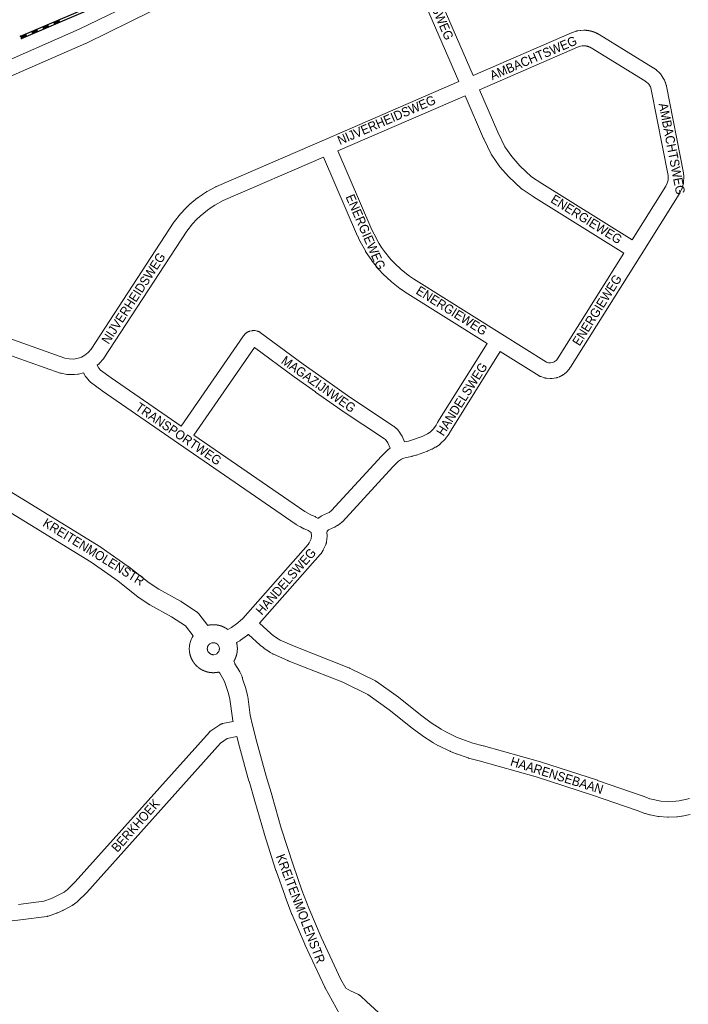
# Model space of a CAD drawing. Header units: metres. Extents: x 123819 to 142731, y 393440 to 405763.
# Tile 333 of 346: x 139207 to 139765, y 401419 to 402241. Entities that reach past the tile are written whole.
import ezdxf
from ezdxf.enums import TextEntityAlignment as Align

# ---------------------------------------------------------------- set-up
doc = ezdxf.new("R2010")
doc.units = ezdxf.units.M
doc.header["$MEASUREMENT"] = 0
for name, color, linetype, lineweight in [('gs-anno-wegen algemeen tekst', 7, 'Continuous', 0), ('gs-knt-aanvullende hoofdweg', 7, 'Continuous', 0), ('gs-knt-spoorlijn', 7, 'Continuous', 30), ('gs-knt-wegen algemeen', 7, 'Continuous', 0)]:
    doc.layers.add(name, color=color, linetype=linetype, lineweight=lineweight)
doc.styles.add('Style-Arial', font='arial.ttf')

msp = doc.modelspace()

# ---------------------------------------------------------------- linework, layer by layer
at = {"layer": 'gs-knt-aanvullende hoofdweg', "color": 7, "linetype": 'Continuous', "flags": 128}
for points in [[(139191, 401852.06), (139208.05, 401841.67), (139208.07, 401841.66), (139274.57, 401800.86), (139274.58, 401800.86), (139274.58, 401800.85), (139274.77, 401800.73), (139274.97, 401800.59), (139297.52, 401784.71), (139297.69, 401784.59), (139297.85, 401784.46), (139314.96, 401770.94), (139322.92, 401765.59), (139341.04, 401755.69), (139341.3, 401755.54), (139341.56, 401755.39), (139354.53, 401746.9), (139354.82, 401746.69), (139355.11, 401746.47), (139355.39, 401746.24), (139355.65, 401746), (139355.9, 401745.74), (139356.14, 401745.47), (139356.37, 401745.19), (139356.37, 401745.19), (139356.37, 401745.19)], [(139385.04, 401655.15), (139384.54, 401657.2), (139384.48, 401657.47), (139384.47, 401657.57), (139384.46, 401657.61), (139384.43, 401657.75), (139384.39, 401658.02), (139382.38, 401673.76), (139381.15, 401678.42), (139378.24, 401687.64), (139377.23, 401689.67), (139373.83, 401695.38), (139373.04, 401696.43), (139373.03, 401696.42), (139372.92, 401696.4), (139372.77, 401696.37), (139372.67, 401696.34), (139372.51, 401696.31), (139372.43, 401696.3), (139372.28, 401696.27), (139372.18, 401696.25), (139372.02, 401696.22), (139371.92, 401696.2), (139371.77, 401696.18), (139371.72, 401696.17), (139371.72, 401696.17), (139371.56, 401696.14), (139371.42, 401696.12), (139371.27, 401696.1), (139371.17, 401696.09), (139371.02, 401696.07), (139370.97, 401696.06), (139370.81, 401696.04), (139370.67, 401696.03), (139370.52, 401696.01), (139370.46, 401696.01), (139370.31, 401695.99), (139370.16, 401695.98), (139370, 401695.97), (139369.91, 401695.96), (139369.76, 401695.95), (139369.71, 401695.95), (139369.55, 401695.94), (139369.41, 401695.93), (139369.25, 401695.92), (139369.2, 401695.92), (139369.04, 401695.92), (139368.95, 401695.92), (139368.79, 401695.91), (139368.65, 401695.91), (139368.49, 401695.91), (139368.44, 401695.91), (139368.29, 401695.91), (139368.14, 401695.91), (139367.98, 401695.92), (139367.94, 401695.92), (139367.78, 401695.92), (139367.68, 401695.93), (139367.53, 401695.94), (139367.38, 401695.94), (139367.23, 401695.95), (139367.18, 401695.96), (139367.02, 401695.97), (139366.93, 401695.97), (139366.77, 401695.99), (139366.67, 401696), (139366.52, 401696.01), (139366.37, 401696.03), (139366.21, 401696.04), (139366.17, 401696.05), (139366.02, 401696.07), (139365.92, 401696.08), (139365.76, 401696.1), (139365.67, 401696.12), (139365.51, 401696.14), (139365.42, 401696.15), (139365.26, 401696.18), (139365.16, 401696.19), (139365.01, 401696.22), (139364.91, 401696.24), (139364.76, 401696.27), (139364.67, 401696.28), (139364.51, 401696.32), (139364.41, 401696.34), (139364.26, 401696.37), (139364.17, 401696.39), (139364.01, 401696.42), (139363.91, 401696.45), (139363.76, 401696.49), (139363.71, 401696.5), (139363.56, 401696.53), (139363.42, 401696.57), (139363.26, 401696.61), (139363.22, 401696.63), (139363.07, 401696.67), (139362.92, 401696.71), (139362.77, 401696.75), (139362.73, 401696.77), (139362.58, 401696.81), (139362.48, 401696.84), (139362.33, 401696.89), (139362.24, 401696.92), (139362.09, 401696.97), (139361.99, 401697), (139361.84, 401697.06), (139361.74, 401697.09), (139361.59, 401697.15), (139361.54, 401697.17), (139361.39, 401697.22), (139361.26, 401697.27), (139361.12, 401697.33), (139361.06, 401697.35), (139360.91, 401697.41), (139360.82, 401697.45), (139360.67, 401697.51), (139360.59, 401697.55), (139360.45, 401697.61), (139360.35, 401697.65), (139360.2, 401697.72), (139360.11, 401697.76), (139359.96, 401697.83), (139359.91, 401697.86), (139359.77, 401697.92), (139359.67, 401697.97), (139359.53, 401698.04), (139359.43, 401698.09), (139359.29, 401698.16), (139359.2, 401698.21), (139359.06, 401698.28), (139358.99, 401698.32), (139358.85, 401698.4), (139358.77, 401698.44), (139358.63, 401698.52), (139358.56, 401698.56), (139358.42, 401698.64), (139358.35, 401698.68), (139358.21, 401698.76), (139358.14, 401698.81), (139358.01, 401698.89), (139357.9, 401698.96), (139357.76, 401699.04), (139357.7, 401699.08), (139357.56, 401699.17), (139357.49, 401699.22), (139357.35, 401699.31), (139357.27, 401699.37), (139357.14, 401699.46), (139357.05, 401699.52), (139356.92, 401699.61), (139356.87, 401699.65), (139356.74, 401699.74), (139356.65, 401699.8), (139356.53, 401699.89), (139356.45, 401699.95), (139356.33, 401700.05), (139356.27, 401700.09), (139356.14, 401700.19), (139356.04, 401700.27), (139355.91, 401700.37), (139355.84, 401700.43), (139355.72, 401700.53), (139355.69, 401700.56), (139355.57, 401700.66), (139355.44, 401700.77), (139355.32, 401700.87), (139355.3, 401700.89), (139355.18, 401701), (139355.1, 401701.06), (139354.98, 401701.17), (139354.88, 401701.26), (139354.77, 401701.37), (139354.72, 401701.42), (139354.61, 401701.52), (139354.56, 401701.57), (139354.45, 401701.68), (139354.35, 401701.78), (139354.24, 401701.89), (139354.19, 401701.94), (139354.08, 401702.05), (139354.01, 401702.12), (139353.9, 401702.24), (139353.83, 401702.31), (139353.73, 401702.43), (139353.66, 401702.5), (139353.56, 401702.62), (139353.48, 401702.7), (139353.38, 401702.82), (139353.34, 401702.86), (139353.24, 401702.98), (139353.17, 401703.06), (139353.07, 401703.18), (139353, 401703.26), (139352.9, 401703.38), (139352.84, 401703.46), (139352.8, 401703.52), (139352.75, 401703.58), (139352.68, 401703.67), (139352.59, 401703.79), (139352.55, 401703.84), (139352.45, 401703.97), (139352.39, 401704.05), (139352.29, 401704.18), (139352.26, 401704.24), (139352.16, 401704.36), (139352.09, 401704.47), (139352, 401704.6), (139351.94, 401704.69), (139351.85, 401704.82), (139351.83, 401704.85), (139351.76, 401704.95), (139351.76, 401704.96), (139351.75, 401704.97), (139351.74, 401704.98), (139351.67, 401705.09), (139351.58, 401705.23), (139351.53, 401705.32), (139351.44, 401705.45), (139351.41, 401705.51), (139351.33, 401705.64), (139351.25, 401705.77), (139351.17, 401705.9), (139351.16, 401705.93), (139351.08, 401706.06), (139351.01, 401706.19), (139350.93, 401706.33), (139350.91, 401706.37), (139350.88, 401706.44), (139350.85, 401706.48), (139350.84, 401706.5), (139350.83, 401706.52), (139350.78, 401706.62), (139350.71, 401706.76), (139350.66, 401706.85), (139350.59, 401706.99), (139350.55, 401707.07), (139350.48, 401707.21), (139350.44, 401707.29), (139350.37, 401707.43), (139350.34, 401707.51), (139350.27, 401707.65), (139350.23, 401707.75), (139350.16, 401707.89), (139350.08, 401708.08), (139349.97, 401708.34), (139349.92, 401708.46), (139349.87, 401708.6), (139349.87, 401708.61), (139349.87, 401708.61), (139349.84, 401708.66), (139349.79, 401708.81), (139349.75, 401708.91), (139349.69, 401709.06), (139349.66, 401709.14), (139349.61, 401709.29), (139349.58, 401709.39), (139349.45, 401709.74), (139349.38, 401710), (139349.34, 401710.13), (139349.29, 401710.28), (139349.28, 401710.32), (139349.23, 401710.47), (139349.19, 401710.62), (139349.15, 401710.77), (139349.14, 401710.83), (139349.1, 401710.98), (139349.07, 401711.07), (139348.97, 401711.45), (139348.9, 401711.82), (139348.87, 401711.98), (139348.85, 401712.06), (139348.82, 401712.21), (139348.8, 401712.31), (139348.77, 401712.47), (139348.76, 401712.57), (139348.73, 401712.72), (139348.72, 401712.77), (139348.65, 401713.19), (139348.6, 401713.68), (139348.58, 401713.82), (139348.57, 401713.97), (139348.56, 401714.03), (139348.55, 401714.18), (139348.53, 401714.33), (139348.52, 401714.49), (139348.48, 401714.96), (139348.47, 401715.45), (139348.47, 401715.54), (139348.47, 401715.7), (139348.47, 401715.84), (139348.47, 401716), (139348.47, 401716.05), (139348.47, 401716.2), (139348.47, 401716.73), (139348.51, 401717.26), (139348.51, 401717.31), (139348.52, 401717.47), (139348.53, 401717.56), (139348.54, 401717.72), (139348.55, 401717.82), (139348.61, 401718.5), (139348.71, 401719.07), (139348.73, 401719.23), (139348.75, 401719.33), (139348.78, 401719.48), (139348.79, 401719.58), (139348.91, 401720.25), (139349.09, 401720.93), (139349.13, 401721.07), (139349.17, 401721.23), (139349.18, 401721.27), (139349.36, 401721.96), (139349.96, 401723.63), (139350.71, 401725.24), (139351.59, 401726.77), (139345.24, 401735.03), (139333.58, 401742.65), (139315.42, 401752.58), (139315.12, 401752.75), (139314.83, 401752.93), (139306.34, 401758.63), (139306.11, 401758.8), (139305.87, 401758.97), (139288.7, 401772.55), (139266.52, 401788.18), (139183.21, 401839.22)], [(139356.37, 401745.19), (139363.85, 401735.47), (139363.87, 401735.48), (139363.88, 401735.48), (139364.02, 401735.51), (139364.12, 401735.53), (139364.28, 401735.57), (139364.38, 401735.59), (139364.53, 401735.62), (139364.61, 401735.64), (139364.77, 401735.67), (139364.87, 401735.69), (139365.02, 401735.72), (139365.12, 401735.73), (139365.28, 401735.76), (139365.33, 401735.77), (139365.48, 401735.79), (139365.62, 401735.81), (139365.78, 401735.83), (139365.87, 401735.85), (139366.03, 401735.87), (139366.08, 401735.87), (139366.24, 401735.89), (139366.37, 401735.91), (139366.53, 401735.92), (139366.58, 401735.93), (139366.74, 401735.94), (139366.88, 401735.96), (139367.04, 401735.97), (139367.13, 401735.97), (139367.29, 401735.98), (139367.34, 401735.99), (139367.5, 401736), (139367.64, 401736), (139367.8, 401736.01), (139367.84, 401736.01), (139368, 401736.02), (139368.1, 401736.02), (139368.26, 401736.02), (139368.4, 401736.02), (139368.56, 401736.02), (139368.6, 401736.02), (139368.76, 401736.02), (139368.9, 401736.02), (139369.06, 401736.02), (139369.11, 401736.01), (139369.27, 401736.01), (139369.36, 401736.01), (139369.52, 401736), (139369.66, 401735.99), (139369.82, 401735.98), (139369.86, 401735.98), (139370.02, 401735.97), (139370.12, 401735.96), (139370.28, 401735.95), (139370.37, 401735.94), (139370.53, 401735.92), (139370.68, 401735.91), (139370.83, 401735.89), (139370.87, 401735.88), (139371.03, 401735.87), (139371.13, 401735.85), (139371.29, 401735.83), (139371.38, 401735.82), (139371.54, 401735.8), (139371.63, 401735.78), (139371.78, 401735.76), (139371.81, 401735.75), (139371.87, 401735.74), (139371.88, 401735.74), (139372.04, 401735.71), (139372.13, 401735.7), (139372.29, 401735.67), (139372.38, 401735.65), (139372.53, 401735.62), (139372.63, 401735.6), (139372.79, 401735.56), (139372.88, 401735.54), (139373.03, 401735.51), (139373.09, 401735.5), (139373.24, 401735.46), (139373.38, 401735.43), (139373.53, 401735.39), (139373.63, 401735.36), (139373.78, 401735.32), (139373.83, 401735.31), (139373.98, 401735.27), (139374.12, 401735.23), (139374.27, 401735.18), (139374.32, 401735.17), (139374.47, 401735.12), (139374.57, 401735.09), (139374.72, 401735.04), (139374.81, 401735.01), (139374.96, 401734.96), (139375.06, 401734.93), (139375.2, 401734.88), (139375.3, 401734.84), (139375.45, 401734.79), (139375.51, 401734.77), (139375.66, 401734.71), (139375.78, 401734.66), (139375.93, 401734.61), (139375.99, 401734.58), (139376.13, 401734.52), (139376.23, 401734.48), (139376.38, 401734.42), (139376.46, 401734.39), (139376.6, 401734.32), (139376.7, 401734.28), (139376.84, 401734.22), (139376.94, 401734.17), (139377.08, 401734.11), (139377.14, 401734.08), (139377.28, 401734.01), (139377.38, 401733.96), (139377.52, 401733.89), (139377.61, 401733.85), (139377.75, 401733.77), (139377.85, 401733.72), (139377.99, 401733.65), (139378.06, 401733.61), (139378.2, 401733.53), (139378.28, 401733.49), (139378.3, 401733.48), (139378.41, 401733.41), (139378.48, 401733.37), (139378.62, 401733.29), (139378.7, 401733.25), (139378.83, 401733.17), (139378.9, 401733.13), (139379.04, 401733.05), (139379.15, 401732.98), (139379.28, 401732.89), (139379.35, 401732.85), (139379.48, 401732.76), (139379.56, 401732.71), (139379.69, 401732.63), (139379.72, 401732.61), (139379.76, 401732.58), (139379.91, 401732.48), (139380, 401732.42), (139380.13, 401732.33), (139380.18, 401732.29), (139380.31, 401732.2), (139380.39, 401732.13), (139380.52, 401732.04), (139380.6, 401731.98), (139380.72, 401731.89), (139380.73, 401731.88)], [(139368.15, 401710.95), (139368.59, 401710.93), (139369.01, 401710.96), (139369.03, 401710.96), (139370.75, 401711.42), (139371.45, 401711.69), (139372.34, 401712.7), (139372.97, 401713.61), (139373.15, 401713.98), (139373.16, 401713.99), (139373.31, 401714.39), (139373.42, 401714.8), (139373.42, 401714.8), (139373.43, 401714.81), (139373.5, 401715.19), (139373.5, 401715.21), (139373.5, 401715.22), (139373.5, 401715.23), (139373.51, 401715.25), (139373.55, 401715.63), (139373.55, 401715.65), (139373.55, 401715.66), (139373.56, 401716.06), (139373.56, 401716.07), (139373.56, 401716.08), (139373.54, 401716.45), (139373.53, 401716.49), (139373.53, 401716.49), (139373.53, 401716.5), (139373.53, 401716.52), (139373.47, 401716.9), (139373.47, 401716.91), (139373.47, 401716.93), (139373.46, 401716.96), (139373.38, 401717.28), (139373.37, 401717.32), (139373.37, 401717.33), (139372.42, 401719.16), (139372.32, 401719.27), (139372.28, 401719.32), (139372.24, 401719.36), (139372.2, 401719.4), (139372.17, 401719.44), (139372.12, 401719.5), (139372.08, 401719.54), (139372.03, 401719.58), (139371.97, 401719.64), (139371.93, 401719.68), (139371.9, 401719.7), (139371.83, 401719.76), (139371.79, 401719.8), (139371.75, 401719.84), (139371.68, 401719.89), (139371.64, 401719.92), (139371.6, 401719.95), (139371.54, 401720), (139371.5, 401720.03), (139371.44, 401720.07), (139371.38, 401720.11), (139371.34, 401720.14), (139371.33, 401720.15), (139371.02, 401720.34), (139371, 401720.35), (139370.61, 401720.55), (139370.2, 401720.71), (139369.78, 401720.84), (139369.36, 401720.93), (139368.87, 401720.99), (139368.38, 401721), (139367.89, 401720.96), (139367.42, 401720.88), (139367.41, 401720.88), (139367.39, 401720.87), (139367.35, 401720.86), (139367.18, 401720.82), (139365.47, 401719.98), (139365.33, 401719.86), (139365.28, 401719.82), (139365.23, 401719.77), (139365.17, 401719.73), (139365.13, 401719.69), (139365.09, 401719.65), (139365.05, 401719.61), (139364.99, 401719.56), (139364.95, 401719.52), (139364.91, 401719.48), (139364.85, 401719.41), (139364.81, 401719.37), (139364.79, 401719.34), (139364.73, 401719.28), (139364.69, 401719.23), (139364.65, 401719.19), (139364.6, 401719.12), (139364.57, 401719.09), (139364.54, 401719.05), (139364.49, 401718.99), (139364.46, 401718.94), (139364.42, 401718.88), (139364.38, 401718.82), (139364.35, 401718.78), (139364.31, 401718.73), (139364.28, 401718.67), (139364.25, 401718.63), (139364.22, 401718.59), (139364.18, 401718.52), (139364.15, 401718.46), (139364.11, 401718.4), (139364.08, 401718.33), (139364.05, 401718.28), (139364.03, 401718.23), (139364, 401718.19), (139363.97, 401718.12), (139363.94, 401718.06), (139363.92, 401718.01), (139363.9, 401717.95), (139363.87, 401717.9), (139363.84, 401717.83), (139363.82, 401717.77), (139363.8, 401717.72), (139363.78, 401717.65), (139363.76, 401717.6), (139363.74, 401717.54), (139363.72, 401717.49), (139363.7, 401717.41), (139363.68, 401717.35), (139363.66, 401717.29), (139363.65, 401717.24), (139363.64, 401717.18), (139363.62, 401717.1), (139363.6, 401717.04), (139363.59, 401716.98), (139363.58, 401716.92), (139363.57, 401716.86), (139363.56, 401716.8), (139363.55, 401716.74), (139363.54, 401716.68), (139363.53, 401716.62), (139363.52, 401716.53), (139363.51, 401716.47), (139363.51, 401716.44), (139363.5, 401716.37), (139363.5, 401716.29), (139363.49, 401716.22), (139363.49, 401716.19), (139363.49, 401716.1), (139363.49, 401716.04), (139363.49, 401715.98), (139363.49, 401715.91), (139363.49, 401715.87), (139363.49, 401715.79), (139363.49, 401715.73), (139363.5, 401715.67), (139363.5, 401715.58), (139363.5, 401715.54), (139363.51, 401715.48), (139363.52, 401715.42), (139363.52, 401715.36), (139363.54, 401715.27), (139363.54, 401715.23), (139363.55, 401715.17), (139363.56, 401715.09), (139363.57, 401715.03), (139363.59, 401714.97), (139363.6, 401714.91), (139363.61, 401714.85), (139363.62, 401714.8), (139363.64, 401714.73), (139363.66, 401714.65), (139363.68, 401714.6), (139363.69, 401714.55), (139363.71, 401714.48), (139363.73, 401714.42), (139363.75, 401714.35), (139363.77, 401714.3), (139363.79, 401714.25), (139363.81, 401714.19), (139363.84, 401714.12), (139363.85, 401714.09), (139363.86, 401714.07), (139363.88, 401714.01), (139363.91, 401713.94), (139363.92, 401713.92), (139363.93, 401713.9), (139363.96, 401713.84), (139363.99, 401713.77), (139364, 401713.74), (139364.02, 401713.71), (139364.13, 401713.5), (139364.15, 401713.47), (139364.17, 401713.44), (139364.19, 401713.4), (139364.2, 401713.38), (139364.4, 401713.08), (139364.41, 401713.06), (139364.43, 401713.03), (139364.67, 401712.73), (139364.68, 401712.71), (139364.99, 401712.38), (139365.32, 401712.09), (139365.67, 401711.82), (139366.05, 401711.59), (139366.44, 401711.39), (139366.85, 401711.22), (139367.28, 401711.09), (139367.71, 401711), (139368.15, 401710.95), (139368.15, 401710.95), (139368.15, 401710.95)], [(139387.93, 401721.02), (139387.95, 401720.95), (139387.97, 401720.87), (139388.01, 401720.71), (139388.03, 401720.62), (139388.07, 401720.47), (139388.09, 401720.37), (139388.12, 401720.21), (139388.15, 401720.11), (139388.18, 401719.96), (139388.19, 401719.88), (139388.22, 401719.72), (139388.24, 401719.62), (139388.27, 401719.47), (139388.28, 401719.43), (139388.28, 401719.41), (139388.29, 401719.37), (139388.31, 401719.21), (139388.32, 401719.16), (139388.35, 401719.01), (139388.37, 401718.87), (139388.39, 401718.71), (139388.4, 401718.62), (139388.42, 401718.46), (139388.43, 401718.41), (139388.45, 401718.25), (139388.46, 401718.12), (139388.48, 401717.96), (139388.48, 401717.91), (139388.5, 401717.75), (139388.51, 401717.68), (139388.51, 401717.61), (139388.52, 401717.45), (139388.53, 401717.36), (139388.54, 401717.2), (139388.54, 401717.15), (139388.55, 401716.99), (139388.56, 401716.85), (139388.57, 401716.69), (139388.57, 401716.65), (139388.57, 401716.49), (139388.57, 401716.39), (139388.58, 401716.23), (139388.58, 401716.09), (139388.58, 401715.93), (139388.58, 401715.91), (139388.58, 401715.89), (139388.58, 401715.73), (139388.58, 401715.59), (139388.57, 401715.43), (139388.57, 401715.38), (139388.57, 401715.22), (139388.56, 401715.13), (139388.55, 401714.97), (139388.55, 401714.83), (139388.54, 401714.67), (139388.53, 401714.63), (139388.52, 401714.47), (139388.52, 401714.37), (139388.5, 401714.21), (139388.5, 401714.15), (139388.49, 401714.12), (139388.48, 401713.96), (139388.46, 401713.81), (139388.45, 401713.66), (139388.44, 401713.62), (139388.42, 401713.46), (139388.41, 401713.36), (139388.39, 401713.2), (139388.37, 401713.11), (139388.35, 401712.95), (139388.34, 401712.86), (139388.31, 401712.71), (139388.3, 401712.61), (139388.27, 401712.45), (139388.26, 401712.4), (139388.25, 401712.36), (139388.22, 401712.2), (139388.21, 401712.11), (139388.17, 401711.96), (139388.15, 401711.86), (139388.12, 401711.7), (139388.1, 401711.61), (139388.07, 401711.46), (139388.05, 401711.4), (139388.02, 401711.25), (139387.98, 401711.11), (139387.94, 401710.96), (139387.92, 401710.86), (139387.88, 401710.71), (139387.87, 401710.68), (139387.86, 401710.66), (139387.82, 401710.51), (139387.78, 401710.37), (139387.74, 401710.22), (139387.72, 401710.17), (139387.68, 401710.02), (139387.65, 401709.92), (139387.6, 401709.77), (139387.57, 401709.68), (139387.52, 401709.53), (139387.49, 401709.43), (139387.43, 401709.29), (139387.4, 401709.19), (139387.34, 401709.04), (139387.33, 401709), (139387.32, 401708.98), (139387.27, 401708.83), (139387.22, 401708.71), (139387.16, 401708.56), (139387.14, 401708.5), (139387.08, 401708.36), (139387.04, 401708.26), (139386.98, 401708.11), (139386.94, 401708.03), (139386.88, 401707.89), (139386.84, 401707.79), (139386.77, 401707.65), (139386.73, 401707.55), (139386.66, 401707.41), (139386.65, 401707.38), (139386.63, 401707.35), (139386.57, 401707.21), (139386.52, 401707.11), (139386.45, 401706.97), (139386.4, 401706.88), (139386.33, 401706.74), (139386.28, 401706.64), (139386.21, 401706.5), (139386.17, 401706.43), (139386.09, 401706.29), (139386.05, 401706.21), (139385.97, 401706.08), (139385.93, 401706.01), (139385.85, 401705.87), (139385.82, 401705.82), (139385.81, 401705.79), (139385.73, 401705.66), (139385.68, 401705.59), (139385.68, 401705.58), (139386.09, 401704.33), (139386.39, 401703.62), (139386.53, 401703.4), (139390.28, 401697.12), (139390.42, 401696.87), (139390.55, 401696.61), (139392.24, 401693.21), (139392.39, 401692.89), (139392.53, 401692.55), (139392.65, 401692.21), (139392.76, 401691.87), (139392.84, 401691.51), (139392.91, 401691.16), (139392.96, 401690.84), (139395.52, 401682.79), (139395.57, 401682.62), (139395.62, 401682.44), (139397.03, 401677.13), (139397.1, 401676.81), (139397.17, 401676.48), (139397.21, 401676.16), (139399.24, 401660.34), (139401.24, 401652.12), (139404.87, 401637.86), (139412.72, 401609.43), (139417.65, 401592.96), (139417.68, 401592.85), (139425.26, 401566.01), (139435.08, 401535.32), (139442.49, 401514.22), (139448.16, 401499.31), (139458.53, 401475.03), (139475, 401439.7), (139479.16, 401432.25), (139483.04, 401430.13), (139489.67, 401427.03), (139489.98, 401426.88), (139490.28, 401426.71), (139490.57, 401426.53), (139490.86, 401426.34), (139491.13, 401426.13), (139491.4, 401425.91), (139491.65, 401425.68), (139496.45, 401421.14), (139509.78, 401409)], [(139480.36, 401399.3), (139461.76, 401432.61), (139461.63, 401432.86), (139461.51, 401433.1), (139444.87, 401468.79), (139444.77, 401469.02), (139434.29, 401493.55), (139434.18, 401493.83), (139428.42, 401508.97), (139428.35, 401509.15), (139420.87, 401530.45), (139420.81, 401530.64), (139410.91, 401561.56), (139410.84, 401561.81), (139403.24, 401588.71), (139398.31, 401605.2), (139398.26, 401605.36), (139390.37, 401633.94), (139390.33, 401634.08), (139388.19, 401642.5)]]:
    msp.add_lwpolyline(points, dxfattribs=at)
at = {"layer": 'gs-knt-spoorlijn', "color": 7, "linetype": 'Continuous'}
for p, q in [((139207.66, 402227.61), (139391.42, 402306.56)), ((139208.4, 402225.75), (139392.16, 402304.7)), ((139235.3, 402239.25), (139239.9, 402241.23)), ((139235.38, 402239.07), (139239.98, 402241.04)), ((139235.46, 402238.89), (139240.06, 402240.86)), ((139235.54, 402238.7), (139240.13, 402240.68)), ((139235.62, 402238.52), (139240.21, 402240.49)), ((139235.7, 402238.34), (139240.29, 402240.31)), ((139235.78, 402238.15), (139240.37, 402240.13)), ((139235.86, 402237.97), (139240.45, 402239.94)), ((139235.94, 402237.78), (139240.53, 402239.76)), ((139207.74, 402227.41), (139212.33, 402229.39)), ((139207.82, 402227.23), (139212.41, 402229.2)), ((139216.93, 402231.36), (139221.52, 402233.33)), ((139217.01, 402231.18), (139221.6, 402233.15)), ((139217.09, 402230.99), (139221.68, 402232.97)), ((139217.16, 402230.81), (139221.76, 402232.78)), ((139217.24, 402230.63), (139221.84, 402232.6)), ((139217.32, 402230.44), (139221.92, 402232.42)), ((139217.4, 402230.26), (139222, 402232.23)), ((139217.48, 402230.07), (139222.07, 402232.05)), ((139217.56, 402229.89), (139222.15, 402231.86)), ((139226.12, 402235.31), (139230.71, 402237.28)), ((139226.2, 402235.12), (139230.79, 402237.1)), ((139226.27, 402234.94), (139230.87, 402236.91)), ((139226.35, 402234.76), (139230.95, 402236.73)), ((139226.43, 402234.57), (139231.03, 402236.55)), ((139226.51, 402234.39), (139231.1, 402236.36)), ((139226.59, 402234.21), (139231.18, 402236.18)), ((139226.67, 402234.02), (139231.26, 402235.99)), ((139226.75, 402233.84), (139231.34, 402235.81)), ((139207.9, 402227.05), (139212.49, 402229.02)), ((139207.98, 402226.86), (139212.57, 402228.84)), ((139208.06, 402226.68), (139212.65, 402228.65)), ((139208.13, 402226.49), (139212.73, 402228.47)), ((139208.21, 402226.31), (139212.81, 402228.28)), ((139208.29, 402226.13), (139212.89, 402228.1)), ((139208.37, 402225.94), (139212.97, 402227.92))]:
    msp.add_line(p, q, dxfattribs=at)
for p in [(139207.66, 402227.61), (139208.4, 402225.75)]:
    msp.add_point(p, dxfattribs=at)
at = {"layer": 'gs-knt-wegen algemeen', "color": 7, "linetype": 'Continuous', "flags": 128}
for points in [[(139182.97, 402201.18), (139256.38, 402233.45), (139311.8, 402260.57), (139312.07, 402260.69), (139512.26, 402347.41), (139760.36, 402454.9), (139760.37, 402454.91), (139947.01, 402535.51), (139947.2, 402535.58), (139967.91, 402543.76), (139968.1, 402543.83), (139968.29, 402543.9), (139996.93, 402553.22), (140008.26, 402557.37), (140021.64, 402563.75)], [(139523.41, 402338.05), (139585.37, 402194.93)], [(139182.04, 401980.85), (139244.55, 401958.72), (139248.06, 401958.03), (139251.7, 401957.96), (139253.17, 401958.12), (139256.84, 401959.02), (139258.35, 401959.6), (139259.93, 401960.38), (139261.31, 401961.21), (139264.16, 401963.47), (139266.54, 401966.15), (139335.6, 402072.22), (139335.77, 402072.47), (139335.95, 402072.71), (139341.13, 402079.24), (139341.3, 402079.45), (139341.48, 402079.64), (139345.37, 402083.82), (139345.5, 402083.95), (139345.63, 402084.08), (139348.65, 402086.96), (139348.82, 402087.12), (139349, 402087.27), (139355.42, 402092.58), (139355.6, 402092.73), (139355.79, 402092.86), (139359.18, 402095.28), (139359.44, 402095.46), (139362.94, 402097.71), (139363.14, 402097.83), (139363.35, 402097.95), (139370.66, 402101.93), (139370.92, 402102.06), (139371.18, 402102.18), (139461.2, 402141.22), (139461.2, 402141.22), (139573.42, 402189.76), (139511.46, 402332.88)], [(139511.46, 402332.88), (139317.39, 402248.81), (139261.98, 402221.7), (139261.74, 402221.59), (139195.14, 402192.31)], [(139585.37, 402194.93), (139667.53, 402230.42), (139667.7, 402230.49), (139667.87, 402230.56), (139671.21, 402231.78), (139671.46, 402231.87), (139671.72, 402231.95), (139671.98, 402232.01), (139672.24, 402232.07), (139672.5, 402232.11), (139674.87, 402232.46), (139675.14, 402232.49), (139675.41, 402232.52), (139677.81, 402232.67), (139678.09, 402232.68), (139678.36, 402232.68), (139678.46, 402232.67), (139678.57, 402232.67), (139678.67, 402232.67), (139678.77, 402232.67), (139678.87, 402232.66), (139678.97, 402232.66), (139679.07, 402232.65), (139679.17, 402232.65), (139679.27, 402232.64), (139679.37, 402232.63), (139679.47, 402232.63), (139679.57, 402232.62), (139679.68, 402232.61), (139679.78, 402232.61), (139679.88, 402232.6), (139679.98, 402232.59), (139680.08, 402232.58), (139680.18, 402232.57), (139680.28, 402232.56), (139680.38, 402232.55), (139680.48, 402232.54), (139680.58, 402232.53), (139680.68, 402232.52), (139680.78, 402232.5), (139680.88, 402232.49), (139680.98, 402232.48), (139681.08, 402232.47), (139681.18, 402232.45), (139681.28, 402232.44), (139681.38, 402232.42), (139681.48, 402232.41), (139681.58, 402232.39), (139681.68, 402232.38), (139681.78, 402232.36), (139681.88, 402232.34), (139681.98, 402232.33), (139682.08, 402232.31), (139682.18, 402232.29), (139682.28, 402232.27), (139682.38, 402232.26), (139682.48, 402232.24), (139682.58, 402232.22), (139682.68, 402232.2), (139682.77, 402232.18), (139682.87, 402232.16), (139682.97, 402232.14), (139683.07, 402232.11), (139683.17, 402232.09), (139683.27, 402232.07), (139683.37, 402232.05), (139683.46, 402232.02), (139683.56, 402232), (139683.66, 402231.98), (139683.76, 402231.95), (139683.86, 402231.93), (139683.95, 402231.9), (139684.05, 402231.88), (139684.15, 402231.85), (139684.25, 402231.83), (139684.34, 402231.8), (139684.44, 402231.77), (139684.54, 402231.74), (139684.64, 402231.72), (139684.73, 402231.69), (139684.83, 402231.66), (139684.93, 402231.63), (139685.02, 402231.6), (139685.12, 402231.57), (139685.22, 402231.54), (139685.31, 402231.51), (139685.41, 402231.48), (139685.5, 402231.45), (139685.6, 402231.42), (139685.7, 402231.38), (139685.79, 402231.35), (139685.89, 402231.32), (139685.98, 402231.29), (139686.08, 402231.25), (139686.17, 402231.22), (139686.27, 402231.18), (139686.36, 402231.15), (139686.46, 402231.11), (139686.55, 402231.08), (139686.65, 402231.04), (139686.74, 402231), (139686.83, 402230.97), (139686.93, 402230.93), (139687.02, 402230.89), (139687.12, 402230.85), (139687.21, 402230.82), (139687.3, 402230.78), (139687.4, 402230.74), (139687.49, 402230.7), (139687.58, 402230.66), (139687.67, 402230.62), (139687.77, 402230.58), (139687.86, 402230.54), (139687.95, 402230.49), (139688.04, 402230.45), (139688.13, 402230.41), (139688.23, 402230.37), (139688.32, 402230.32), (139688.41, 402230.28), (139688.5, 402230.24), (139688.59, 402230.19), (139688.68, 402230.15), (139688.77, 402230.1), (139688.86, 402230.06), (139688.95, 402230.01), (139689.04, 402229.97), (139689.13, 402229.92), (139689.22, 402229.87), (139689.31, 402229.83), (139689.4, 402229.78), (139689.49, 402229.73), (139689.58, 402229.68), (139689.67, 402229.63), (139689.75, 402229.59), (139689.84, 402229.54), (139689.93, 402229.49), (139690.02, 402229.44), (139690.11, 402229.39), (139690.19, 402229.34), (139690.28, 402229.29), (139690.37, 402229.23), (139690.45, 402229.18), (139690.54, 402229.13), (139690.63, 402229.08), (139690.65, 402229.07)], [(139690.65, 402229.07), (139735.77, 402201.26), (139735.95, 402201.15), (139736.13, 402201.03), (139738.32, 402199.47), (139738.57, 402199.28), (139738.81, 402199.08), (139739.04, 402198.87), (139740.35, 402197.62), (139740.52, 402197.46), (139740.68, 402197.28), (139741.99, 402195.84), (139742.18, 402195.62), (139742.36, 402195.39), (139742.52, 402195.16), (139742.68, 402194.91), (139744.66, 402191.73), (139744.8, 402191.51), (139744.92, 402191.29), (139745.03, 402191.06), (139745.13, 402190.83), (139745.77, 402189.34), (139745.85, 402189.14), (139745.92, 402188.93), (139745.99, 402188.73), (139746.62, 402186.69), (139746.69, 402186.46), (139746.74, 402186.23), (139746.79, 402186), (139760.9, 402113.45), (139760.94, 402113.21), (139760.98, 402112.97), (139761.22, 402110.93), (139761.24, 402110.67), (139761.26, 402110.41), (139761.26, 402110.14), (139761.26, 402109.88), (139761.09, 402106.08), (139761.07, 402105.81), (139761.04, 402105.53), (139761, 402105.26), (139760.95, 402105), (139760.88, 402104.73), (139759.93, 402101.05), (139759.85, 402100.78), (139759.77, 402100.52), (139759.67, 402100.27), (139759.56, 402100.02), (139759.45, 402099.77), (139757.74, 402096.37), (139757.6, 402096.09), (139757.44, 402095.82), (139725.6, 402045.06)], [(139718.02, 402057.48), (139746.24, 402102.48), (139747.5, 402104.99), (139748.11, 402107.34), (139748.22, 402109.93), (139748.08, 402111.2), (139734.08, 402183.17), (139733.65, 402184.56), (139733.34, 402185.28), (139731.94, 402187.54), (139731.18, 402188.38), (139730.39, 402189.13), (139728.76, 402190.29), (139683.83, 402217.97), (139683.75, 402218.02), (139683.67, 402218.07), (139683.59, 402218.11), (139683.51, 402218.16), (139683.43, 402218.2), (139683.35, 402218.25), (139683.27, 402218.29), (139683.19, 402218.33), (139683.11, 402218.38), (139683.03, 402218.42), (139682.95, 402218.46), (139682.87, 402218.5), (139682.79, 402218.54), (139682.71, 402218.58), (139682.62, 402218.61), (139682.54, 402218.65), (139682.46, 402218.69), (139682.37, 402218.72), (139682.29, 402218.76), (139682.21, 402218.8), (139682.12, 402218.83), (139682.04, 402218.86), (139681.95, 402218.9), (139681.87, 402218.93), (139681.78, 402218.96), (139681.7, 402218.99), (139681.61, 402219.02), (139681.53, 402219.05), (139681.44, 402219.08), (139681.35, 402219.11), (139681.27, 402219.14), (139681.18, 402219.16), (139681.09, 402219.19), (139681, 402219.21), (139680.92, 402219.24), (139680.83, 402219.26), (139680.74, 402219.29), (139680.65, 402219.31), (139680.57, 402219.33), (139680.48, 402219.35), (139680.39, 402219.37), (139680.3, 402219.39), (139680.21, 402219.41), (139680.12, 402219.43), (139680.03, 402219.45), (139679.94, 402219.47), (139679.85, 402219.48), (139679.76, 402219.5), (139679.67, 402219.51), (139679.58, 402219.53), (139679.49, 402219.54), (139679.4, 402219.55), (139679.31, 402219.57), (139679.22, 402219.58), (139679.13, 402219.59), (139679.04, 402219.6), (139678.95, 402219.61), (139678.86, 402219.62), (139678.77, 402219.62), (139678.68, 402219.63), (139678.59, 402219.64), (139678.5, 402219.64), (139678.41, 402219.65), (139678.32, 402219.65), (139676.5, 402219.54), (139675.06, 402219.33), (139672.52, 402218.4), (139590.57, 402182.99)], [(139590.57, 402182.99), (139606.07, 402147.53), (139611.89, 402135.29), (139617.64, 402127.07), (139624.47, 402119.47), (139634.04, 402110.31), (139642.72, 402104.58), (139718.02, 402057.48)], [(139578.61, 402177.82), (139472.35, 402131.86)], [(139472.35, 402131.86), (139500.9, 402065.98), (139502.66, 402062.18), (139506.76, 402054.7), (139508.97, 402051.22), (139511.34, 402047.85), (139516.7, 402041.21), (139519.45, 402038.24), (139525.6, 402032.42), (139532.23, 402027.18), (139535.64, 402024.84), (139609.38, 401978.66), (139646.74, 401955.37), (139648.36, 401954.83), (139650.03, 401954.69), (139651.88, 401955), (139652.48, 401955.22), (139653.06, 401955.51), (139654.71, 401956.77), (139655.14, 401957.25), (139655.76, 401958.13), (139711.11, 402046.45), (139635.75, 402093.58), (139635.62, 402093.67), (139626.38, 402099.77), (139626.13, 402099.93), (139625.9, 402100.11), (139625.68, 402100.3), (139625.46, 402100.5), (139615.29, 402110.24), (139615.12, 402110.41), (139614.96, 402110.58), (139607.69, 402118.65), (139607.52, 402118.86), (139607.35, 402119.07), (139607.19, 402119.28), (139600.91, 402128.28), (139600.76, 402128.5), (139600.62, 402128.73), (139600.49, 402128.97), (139600.37, 402129.21), (139594.27, 402142.03), (139594.18, 402142.22), (139578.61, 402177.82)], [(139460.4, 402126.68), (139376.63, 402090.35), (139369.78, 402086.62), (139366.6, 402084.58), (139363.53, 402082.39), (139357.47, 402077.39), (139354.77, 402074.8), (139351.17, 402070.95), (139346.35, 402064.86), (139277.19, 401958.63), (139277.05, 401958.43), (139276.9, 401958.24), (139276.76, 401958.05), (139276.75, 401958.04), (139276.75, 401958.04)], [(139596.97, 401971.07), (139528.61, 402013.88), (139528.38, 402014.03), (139524.69, 402016.57), (139524.51, 402016.7), (139524.34, 402016.83), (139517.3, 402022.39), (139517.07, 402022.57), (139516.86, 402022.77), (139510.34, 402028.93), (139510.19, 402029.08), (139510.04, 402029.24), (139506.99, 402032.53), (139506.85, 402032.69), (139506.71, 402032.86), (139501.08, 402039.84), (139500.94, 402040.01), (139500.81, 402040.19), (139498.24, 402043.86), (139498.07, 402044.1), (139495.66, 402047.88), (139495.55, 402048.06), (139495.44, 402048.25), (139491.13, 402056.12), (139491.03, 402056.31), (139490.94, 402056.51), (139489.05, 402060.58), (139488.98, 402060.73), (139460.4, 402126.68)], [(139725.6, 402045.05), (139666.7, 401951.07), (139666.61, 401950.93), (139666.51, 401950.79), (139665.56, 401949.44), (139665.4, 401949.22), (139665.24, 401949.01), (139665.06, 401948.81), (139663.96, 401947.6), (139663.76, 401947.38), (139663.55, 401947.17), (139663.32, 401946.98), (139663.09, 401946.79), (139660.49, 401944.81), (139660.25, 401944.63), (139660, 401944.47), (139659.75, 401944.31), (139659.48, 401944.17), (139658.02, 401943.43), (139657.78, 401943.32), (139657.54, 401943.21), (139657.29, 401943.11), (139655.75, 401942.56), (139655.47, 401942.46), (139655.19, 401942.38), (139654.9, 401942.31), (139654.6, 401942.26), (139651.38, 401941.72), (139651.06, 401941.67), (139650.75, 401941.64), (139650.43, 401941.63), (139650.11, 401941.63), (139649.79, 401941.65), (139646.53, 401941.91), (139646.22, 401941.94), (139645.9, 401941.99), (139645.59, 401942.05), (139645.28, 401942.13), (139644.98, 401942.23), (139641.88, 401943.27), (139641.59, 401943.37), (139641.31, 401943.49), (139641.03, 401943.62), (139640.76, 401943.76), (139640.5, 401943.91), (139608.01, 401964.17)], [(139725.6, 402045.06), (139725.6, 402045.06), (139725.6, 402045.05)], [(139725.6, 402045.06), (139725.6, 402045.06), (139725.6, 402045.05)], [(139341.61, 401901.86), (139393.59, 401977.26), (139393.76, 401977.5), (139393.94, 401977.73), (139394.14, 401977.95), (139394.86, 401978.75), (139395.05, 401978.94), (139395.24, 401979.13), (139395.44, 401979.31), (139395.65, 401979.48), (139395.87, 401979.64), (139396.09, 401979.79), (139396.83, 401980.29), (139397.1, 401980.45), (139397.37, 401980.6), (139397.65, 401980.74), (139397.93, 401980.87), (139398.22, 401980.98), (139398.52, 401981.08), (139398.82, 401981.16), (139400.54, 401981.6), (139400.82, 401981.66), (139401.11, 401981.72), (139401.4, 401981.76), (139401.69, 401981.78), (139401.98, 401981.8), (139402.27, 401981.8), (139402.56, 401981.79), (139402.85, 401981.76), (139403.14, 401981.72), (139403.43, 401981.67), (139405.17, 401981.32), (139405.47, 401981.25), (139405.78, 401981.17), (139406.08, 401981.07), (139406.37, 401980.96), (139406.66, 401980.83), (139406.94, 401980.69), (139407.22, 401980.53), (139407.48, 401980.36), (139407.74, 401980.18)], [(139407.74, 401980.18), (139443.64, 401953.74), (139461.34, 401941.02), (139482.43, 401926.17), (139518.89, 401902.02), (139519.11, 401901.87), (139519.32, 401901.71), (139519.53, 401901.54), (139520.93, 401900.33), (139521.11, 401900.18), (139521.28, 401900.01), (139521.45, 401899.84), (139522.71, 401898.5), (139522.89, 401898.3), (139523.06, 401898.1), (139523.22, 401897.89), (139523.37, 401897.67), (139525.42, 401894.6), (139525.59, 401894.34), (139525.75, 401894.06), (139525.89, 401893.78), (139526.02, 401893.49), (139528.01, 401888.73)], [(139260.2, 401946.44), (139255.84, 401945.37), (139255.57, 401945.31), (139255.29, 401945.26), (139255.01, 401945.23), (139252.71, 401944.97), (139252.43, 401944.95), (139252.15, 401944.94), (139251.87, 401944.94), (139247.24, 401945.03), (139246.96, 401945.04), (139246.68, 401945.06), (139246.4, 401945.1), (139246.12, 401945.15), (139241.58, 401946.03), (139241.35, 401946.08), (139241.11, 401946.14), (139240.88, 401946.21), (139240.66, 401946.29), (139177.72, 401968.57)], [(139516.08, 401883.53), (139514.26, 401887.88), (139512.85, 401889.98), (139512.19, 401890.68), (139511.36, 401891.39), (139475.17, 401915.37), (139475.02, 401915.47), (139453.82, 401930.39), (139453.77, 401930.43), (139436.01, 401943.19), (139435.95, 401943.23), (139402.79, 401967.66), (139352.32, 401894.46)], [(139528.01, 401888.73), (139531.43, 401889.4), (139533.93, 401890.1), (139542.75, 401893.22), (139545.04, 401894.28), (139547.32, 401895.54), (139549.56, 401896.98), (139552.21, 401899.62), (139554.55, 401902.85), (139555.74, 401905.04), (139555.84, 401905.21), (139555.94, 401905.38), (139596.97, 401971.07)], [(139276.75, 401958.04), (139276.6, 401957.86), (139273.52, 401954.4), (139273.33, 401954.19), (139273.13, 401954), (139272.92, 401953.81), (139272.7, 401953.63), (139271.59, 401952.74)], [(139608.01, 401964.17), (139567.09, 401898.65), (139565.79, 401896.26), (139565.65, 401896.02), (139565.5, 401895.79), (139565.34, 401895.56), (139562.44, 401891.55), (139562.28, 401891.34), (139562.12, 401891.14), (139561.94, 401890.94), (139561.76, 401890.75), (139558.25, 401887.27), (139558.05, 401887.08), (139557.85, 401886.9), (139557.64, 401886.73), (139557.42, 401886.57), (139557.19, 401886.41), (139554.18, 401884.47), (139553.98, 401884.35), (139553.78, 401884.23), (139551.11, 401882.77), (139550.92, 401882.67), (139550.73, 401882.57), (139547.97, 401881.29), (139547.68, 401881.16), (139547.39, 401881.05)], [(139271.59, 401952.74), (139272.89, 401950.44), (139274.36, 401948.71), (139283.19, 401942.18), (139341.61, 401901.86)], [(139450.27, 401812.99), (139447.56, 401814.66), (139444.54, 401815.97), (139444.35, 401816.05), (139444.16, 401816.15), (139441.23, 401817.65), (139441.06, 401817.74), (139440.88, 401817.84), (139438.06, 401819.52), (139437.87, 401819.64), (139437.68, 401819.76), (139339.57, 401887.44), (139275.7, 401931.53), (139275.53, 401931.65), (139266.02, 401938.69), (139265.79, 401938.87), (139265.57, 401939.06), (139265.35, 401939.26), (139265.15, 401939.47), (139264.95, 401939.69), (139262.58, 401942.45), (139262.38, 401942.7), (139262.19, 401942.96), (139262.02, 401943.22), (139261.85, 401943.5), (139260.2, 401946.44)], [(139352.32, 401894.46), (139444.89, 401830.6), (139447.35, 401829.14), (139449.92, 401827.83), (139453.17, 401826.42), (139453.44, 401826.29), (139453.72, 401826.15), (139453.98, 401825.99), (139455.89, 401824.82)], [(139547.39, 401881.05), (139538.06, 401877.75), (139537.85, 401877.68), (139537.64, 401877.61), (139534.68, 401876.79), (139534.43, 401876.73), (139534.18, 401876.67), (139529.54, 401875.76), (139526.69, 401874.83), (139525.7, 401874.35), (139523.2, 401872.63), (139518.32, 401867.82), (139476.28, 401822.08), (139476.07, 401821.86), (139475.85, 401821.65), (139475.62, 401821.45), (139475.38, 401821.27), (139472.64, 401819.22), (139472.42, 401819.06), (139472.2, 401818.92), (139471.98, 401818.78), (139470.12, 401817.72), (139469.87, 401817.59), (139469.63, 401817.47), (139464.79, 401815.22), (139464.46, 401815.01), (139463.47, 401814.06), (139463.32, 401812.9), (139463.5, 401810.94), (139463.51, 401810.68), (139463.52, 401810.41), (139463.52, 401810.15), (139463.5, 401809.88), (139463.48, 401809.62), (139462.95, 401805.12), (139462.9, 401804.82), (139462.85, 401804.53), (139462.78, 401804.24), (139462.7, 401803.95), (139462.6, 401803.67), (139462.5, 401803.39), (139462.37, 401803.11), (139460.18, 401798.44), (139460.07, 401798.22), (139459.95, 401797.99), (139459.82, 401797.78), (139458.46, 401795.58), (139458.31, 401795.35), (139458.15, 401795.13), (139457.98, 401794.91), (139457.8, 401794.7), (139406.93, 401737.24)], [(139455.89, 401824.82), (139455.94, 401824.88), (139456.14, 401825.06), (139456.34, 401825.23), (139456.55, 401825.4), (139456.77, 401825.55), (139457, 401825.7), (139458.23, 401826.47), (139458.46, 401826.61), (139458.7, 401826.73), (139458.94, 401826.85), (139463.89, 401829.15), (139465.16, 401829.89), (139467.1, 401831.33), (139508.84, 401876.76), (139508.95, 401876.88), (139509.07, 401876.99), (139514.48, 401882.31), (139514.68, 401882.5), (139514.9, 401882.69), (139515.12, 401882.86), (139515.35, 401883.03), (139516.08, 401883.53)], [(139380.73, 401731.88), (139383.64, 401733.62), (139389.1, 401737.66), (139393.17, 401741.33), (139447.69, 401802.91), (139448.56, 401804.31), (139450.14, 401807.69), (139450.47, 401810.48), (139450.29, 401812.45), (139450.28, 401812.72), (139450.27, 401812.99)], [(139406.93, 401737.24), (139416.38, 401728.66), (139418.69, 401726.75), (139422.5, 401724.09), (139424.27, 401723.11), (139435.92, 401718.02), (139481.75, 401700.04), (139482.03, 401699.93), (139482.29, 401699.8), (139503.82, 401689.02), (139504.04, 401688.9), (139504.25, 401688.78), (139504.46, 401688.65), (139504.66, 401688.51), (139523.03, 401675.51), (139523.2, 401675.39), (139523.36, 401675.27), (139542.48, 401659.87), (139550.34, 401653.94), (139558.58, 401648.69), (139562.7, 401646.39), (139571.55, 401642.11), (139575.91, 401640.31), (139585.15, 401637.11), (139593.82, 401634.82), (139593.92, 401634.79), (139641.51, 401621.41), (139641.76, 401621.34), (139689.08, 401605.99), (139689.19, 401605.95), (139726.53, 401593.07), (139726.71, 401593), (139732.97, 401590.64), (139735.78, 401589.85), (139741.99, 401588.66), (139748.19, 401588.2), (139754.51, 401588.46), (139757.41, 401588.82), (139763.69, 401590.18), (139766.1, 401590.91)], [(139397.79, 401727.96), (139397.59, 401727.78), (139397.43, 401727.64), (139397.26, 401727.5), (139397.09, 401727.37), (139391.11, 401722.96), (139390.85, 401722.78), (139390.59, 401722.61), (139387.93, 401721.02)], [(139766.7, 401577.51), (139759.88, 401576.04), (139759.61, 401575.99), (139759.33, 401575.94), (139755.87, 401575.5), (139755.59, 401575.47), (139755.31, 401575.46), (139748.35, 401575.17), (139748.1, 401575.17), (139747.85, 401575.17), (139747.6, 401575.19), (139740.65, 401575.7), (139740.4, 401575.73), (139740.16, 401575.76), (139739.91, 401575.8), (139733.06, 401577.11), (139732.79, 401577.17), (139732.52, 401577.24), (139729.16, 401578.18), (139728.89, 401578.27), (139728.63, 401578.36), (139722.2, 401580.79), (139685, 401593.63), (139637.87, 401608.91), (139590.45, 401622.24), (139581.59, 401624.59), (139581.36, 401624.65), (139581.12, 401624.73), (139571.48, 401628.06), (139571.3, 401628.13), (139571.12, 401628.2), (139566.4, 401630.15), (139566.22, 401630.22), (139566.05, 401630.3), (139556.86, 401634.75), (139556.69, 401634.83), (139556.52, 401634.92), (139552.06, 401637.41), (139551.9, 401637.51), (139551.73, 401637.61), (139543.13, 401643.1), (139542.91, 401643.24), (139542.71, 401643.39), (139534.56, 401649.54), (139534.4, 401649.67), (139515.35, 401665), (139497.55, 401677.6), (139476.73, 401688.03), (139431.05, 401705.94), (139430.82, 401706.04), (139418.78, 401711.3), (139418.51, 401711.43), (139418.25, 401711.56), (139415.92, 401712.85), (139415.72, 401712.96), (139415.52, 401713.08), (139415.33, 401713.21), (139411.01, 401716.23), (139410.79, 401716.39), (139410.58, 401716.56), (139407.95, 401718.74), (139407.73, 401718.93), (139397.79, 401727.96)], [(139205.9, 401502.31), (139227.08, 401505.1), (139233.38, 401507.31), (139237.43, 401509.1), (139243.94, 401512.63), (139246.65, 401514.66), (139253.25, 401521.15), (139365.23, 401646.28), (139365.44, 401646.51), (139365.67, 401646.73), (139365.91, 401646.93), (139366.15, 401647.13), (139366.41, 401647.31), (139373.81, 401652.37), (139374.06, 401652.52), (139374.3, 401652.67), (139374.56, 401652.81), (139374.82, 401652.93), (139375.09, 401653.04), (139375.36, 401653.14), (139375.64, 401653.23), (139375.92, 401653.31), (139376.2, 401653.37), (139385.04, 401655.15)], [(139388.19, 401642.5), (139380.06, 401640.87), (139374.4, 401637), (139262.81, 401512.31), (139262.67, 401512.16), (139262.52, 401512.01), (139255.47, 401505.08), (139255.26, 401504.88), (139255.04, 401504.69), (139254.82, 401504.52), (139251.38, 401501.93), (139251.19, 401501.79), (139250.98, 401501.65), (139250.78, 401501.53), (139250.57, 401501.41), (139243.4, 401497.53), (139243.17, 401497.41), (139242.93, 401497.3), (139238.41, 401495.3), (139238.17, 401495.21), (139237.94, 401495.12), (139230.77, 401492.59), (139230.51, 401492.51), (139230.25, 401492.43), (139229.99, 401492.37), (139229.72, 401492.32), (139229.46, 401492.28), (139207.57, 401489.4), (139207.49, 401489.39), (139089.88, 401475.23)]]:
    msp.add_lwpolyline(points, dxfattribs=at)

# ---------------------------------------------------------------- texts
at = {"layer": 'gs-anno-wegen algemeen tekst', "color": 7, "style": 'Style-Arial', "width": 0.909091}
for s, rotation, p in [('NIJVERHEIDSWEG', 293.4145, (139548.37, 402265.51)), ('AMBACHTSWEG', 22.98547, (139635.64, 402209.5)), ('NIJVERHEIDSWEG', 23.38992, (139513.06, 402157.65)), ('AMBACHTSWEG', 281.00466, (139751.35, 402133.73)), ('ENERGIEWEG', 293.42641, (139495.68, 402064.15)), ('ENERGIEWEG', 328.0099, (139680.06, 402074.76)), ('NIJVERHEIDSWEG', 56.99388, (139301.82, 402008.8)), ('ENERGIEWEG', 57.94722, (139688.81, 401998.9)), ('ENERGIEWEG', 327.93852, (139567.54, 401998.36)), ('MAGAZIJNWEG', 324.61089, (139456.38, 401936.96)), ('HANDELSWEG', 57.6703, (139575.96, 401924.48)), ('TRANSPORTWEG', 325.7512, (139339.54, 401895.49)), ('KREITENMOLENSTR', 328.46889, (139268.65, 401796.85)), ('HANDELSWEG', 48.69911, (139429.07, 401772.12)), ('HAARENSEBAAN', 342.57986, (139655.35, 401610.14)), ('BERKHOEK', 48.5149, (139303.56, 401568.19)), ('KREITENMOLENSTR', 290.8384, (139441.42, 401498.73))]:
    msp.add_text(s, height=7.7, rotation=rotation, dxfattribs=at).set_placement(p, align=Align.MIDDLE_CENTER)

doc.saveas('drawing.dxf')
